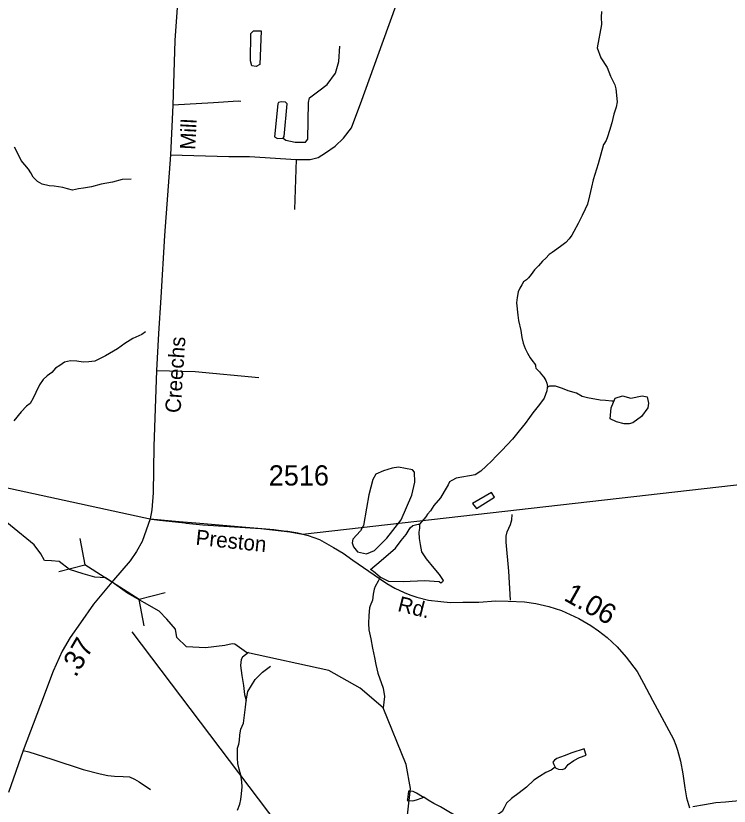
# Model space of a CAD drawing. Extents: x 2082433 to 2279600, y 546599 to 755198.
# Drawn here: x 2218755 to 2223163, y 625167 to 630052 of the extents above; entities that cross this region are included whole.
import ezdxf

# ---------------------------------------------------------------- set-up
doc = ezdxf.new("R2010")
doc.units = 0
for name, color, linetype in [('Exist Boundary Political Fire Districts', 7, 'Continuous'), ('Exist Hydrographic Creek Single Shore', 7, 'Continuous'), ('Exist Hydrographic Misc Water Feature', 7, 'Continuous'), ('Exist Hydrographic Pond Over 1500 Sq Ft', 7, 'Continuous'), ('Exist Hydrographic Pond Under 1500 Sq Ft', 7, 'Continuous'), ('Exist Road Non-System Type 51', 7, 'Continuous'), ('Exist Road Secondary Mileage Hundredths English Label', 7, 'Continuous'), ('Exist Road Secondary Structure Pipe CELL', 7, 'Continuous'), ('Exist Road Secondary Structure Pipe Number Label', 7, 'Continuous'), ('Exist Road Secondary Type 51 Attributed', 7, 'Continuous'), ('Exist Road Secondary Type 51 Label', 7, 'Continuous'), ('Exist Road Secondary Type 51 Number Label', 7, 'Continuous')]:
    doc.layers.add(name, color=color, linetype=linetype)

msp = doc.modelspace()

# ---------------------------------------------------------------- linework, layer by layer
at = {"layer": 'Exist Boundary Political Fire Districts'}
msp.add_lwpolyline([(2214884.8, 627965.6), (2219593.5, 626940.8), (2219626.7, 626936.7), (2219632.8, 626936.2), (2219643.7, 626934.5), (2219798.5, 626917.3), (2219808.6, 626916.2), (2219910.5, 626906.8), (2220269.7, 626883.1), (2220447.5, 626861.9), (2220526.8, 626847.2), (2223987.3, 627242.7)], dxfattribs=at)
at = {"layer": 'Exist Hydrographic Creek Single Shore'}
for points in [[(2222373.1, 630079), (2222370.9, 630043.2), (2222373.5, 629997.4), (2222346.5, 629854.6), (2222368.8, 629793.2), (2222407.9, 629731.7), (2222430.3, 629678.6), (2222455.8, 629626.1), (2222461.9, 629600), (2222470.3, 629520), (2222464.6, 629488.1), (2222450.9, 629443.9), (2222437.3, 629390), (2222423.6, 629343.8), (2222410, 629303.7), (2222402.7, 629281.7), (2222388.3, 629259.5)], [(2220407.3, 629296), (2220422.7, 629282.6), (2220480.5, 629270.1), (2220544, 629270.1), (2220558.4, 629290.3), (2220563.2, 629515.4), (2220569, 629544.3), (2220627.2, 629588.5), (2220678.2, 629627), (2220730.2, 629698.2), (2220751.3, 629770.4), (2220757.6, 629863.7)], [(2219467.3, 629041.7), (2219411.2, 629041.2), (2219353.3, 629024.8), (2219281.6, 629010.5), (2219221.9, 628996), (2219173.7, 628985.8), (2219142.1, 628981.7), (2219105.8, 628975.4), (2219073.9, 628983.1), (2219045.8, 628991), (2218991.8, 628998.3), (2218961.9, 629000.3), (2218917.6, 629011.9), (2218889.7, 629027.9), (2218863.3, 629053.8), (2218847.1, 629081.4), (2218832.9, 629103.4), (2218810.8, 629131.1), (2218788.8, 629157.1), (2218772.6, 629192.8), (2218746.2, 629240.6)], [(2222388.3, 629259.5), (2222386.5, 629255.7), (2222353.5, 629137.4), (2222322.1, 629037.5), (2222312.4, 628993.1), (2222300.6, 628939.3), (2222287.2, 628887.1), (2222272.9, 628857.2), (2222255.4, 628818.8), (2222229.6, 628768.8), (2222202.1, 628718.6), (2222190.4, 628696.4), (2222174.4, 628674.5), (2222152.5, 628650.2), (2222128.7, 628632.3), (2222096.9, 628610), (2222069, 628589.8), (2222051.4, 628575.9), (2222029.5, 628553.6), (2222009.8, 628535.5), (2221984, 628507.4), (2221960, 628481), (2221939.9, 628452.8), (2221922.4, 628432.7), (2221910.3, 628420.8), (2221892.3, 628406.8), (2221880.8, 628388.7), (2221868.9, 628368.6), (2221858.9, 628346.6), (2221853.3, 628310.5), (2221849.2, 628278.3), (2221857.8, 628202.4), (2221861.9, 628168.5), (2221874.7, 628106.6), (2221880.8, 628064.6), (2221889.2, 628028.9), (2221901.5, 627995), (2221917.3, 627967.1), (2221933.9, 627939), (2221949.9, 627915.2), (2221959.8, 627903.5), (2221965.7, 627893.3), (2221966.1, 627887.5), (2221968, 627873.5), (2221990.3, 627851.4), (2222002.4, 627835.8), (2222018.2, 627818), (2222030.7, 627797.9), (2222036.4, 627782), (2222040.7, 627761.9), (2222039.1, 627754)], [(2219555.7, 628098.8), (2219533.8, 628082.7), (2219478, 628058.2), (2219428.4, 628026), (2219382.7, 627993.5), (2219308.8, 627951.1), (2219243.2, 627916.8), (2219207.1, 627912.5), (2219171, 627912.3), (2219131.1, 627918), (2219093.1, 627919.6), (2219055.2, 627911.6), (2219027.3, 627891.5), (2218999.4, 627875), (2218977.7, 627847), (2218948.2, 627826.8), (2218924, 627804.4), (2218902.2, 627770.4), (2218878.6, 627724.1), (2218862.9, 627688.3), (2218843.2, 627656), (2218820.8, 627639.9), (2218787.2, 627603.6), (2218743.7, 627549.4)], [(2222450.1, 627669.8), (2222437.5, 627670.8), (2222399.4, 627674.5), (2222365.3, 627676.4), (2222287.2, 627689.9), (2222255.2, 627699.5), (2222218.9, 627719.2), (2222168.9, 627734.9), (2222132.8, 627748.4), (2222090.6, 627762.5), (2222052.6, 627762.1), (2222039.1, 627754)], [(2222039.1, 627754), (2222037.1, 627734.1), (2222019.4, 627689.7), (2221991.5, 627649.7), (2221950.1, 627597.5), (2221930, 627569.3), (2221902.3, 627533), (2221864.8, 627486.7), (2221823, 627434.6), (2221757.8, 627366.2), (2221723.9, 627329.9), (2221696.1, 627301.7), (2221660.6, 627267.7), (2221628.6, 627237.3), (2221592.7, 627215.1), (2221475, 627194.3), (2221449.2, 627180.4), (2221435, 627172), (2221427.4, 627152.1), (2221401.6, 627111.7), (2221380.1, 627073.6), (2221338, 627025.6), (2221316.5, 626993.2), (2221298.7, 626971.1), (2221288.4, 626955.3), (2221248.9, 626910.9)], [(2221162.9, 625001.3), (2221193.9, 625276.1), (2221167.9, 625424.3), (2221023.9, 625774.8), (2220882, 625895.9), (2220688.9, 626004.7), (2220179.9, 626116.7), (2220109.1, 626168.5), (2220091.6, 626170.7), (2220045.6, 626159.7), (2219927.2, 626146.6), (2219808.9, 626150.9), (2219749.7, 626210.1), (2219740.9, 626260.6), (2219688.3, 626322), (2219640.1, 626372.4), (2219445, 626484.2), (2219349.4, 626551.6), (2219309.9, 626578), (2219243.4, 626582.9), (2219171.1, 626602.6), (2219087.8, 626629), (2219022, 626679.4), (2218976, 626683.8), (2218932.2, 626686), (2218910.3, 626727.6), (2218868, 626783), (2218574.9, 627021.8)], [(2221007.1, 626582.6), (2220994.5, 626556.8), (2220975.3, 626525.3), (2220970, 626507.3), (2220964, 626477.4), (2220958.5, 626440.9), (2220944.3, 626405.3)], [(2220944.3, 626405.3), (2220940.6, 626393.3), (2220935.3, 626345.1), (2220933.7, 626297), (2220935.9, 626256.9), (2220948.2, 626201.1), (2220958.3, 626143.3), (2220970.6, 626085.4), (2220979.4, 626043.5), (2220991.7, 625989.4), (2221024.1, 625896.1), (2221032.5, 625844.1), (2221023.9, 625774.8)]]:
    msp.add_lwpolyline(points, dxfattribs=at)
at = {"layer": 'Exist Hydrographic Misc Water Feature'}
for points in [[(2221576.3, 627037.1), (2221602.3, 627007.2), (2221713.7, 627076), (2221693.6, 627105.8), (2221576.3, 627037.1)], [(2220192.8, 626116), (2220154.9, 626087.7), (2220147.1, 626073.8), (2220143.8, 626035.9), (2220151.8, 625973.8), (2220162.5, 625913.7), (2220169, 625858), (2220179.3, 625820)], [(2220179.3, 625820), (2220180.9, 625830.3), (2220188.5, 625876.2), (2220234, 625950.4), (2220280.2, 625994.6), (2220329.4, 626032.9)], [(2220125.4, 625141.9), (2220139.5, 625180), (2220145.5, 625208.3), (2220148.9, 625244.2), (2220152.8, 625286.2), (2220152.2, 625318.3), (2220144.4, 625358.1), (2220135.8, 625395.8), (2220127.4, 625430), (2220125.6, 625463.9), (2220125.6, 625491.9), (2220125.2, 625526), (2220132.9, 625550), (2220136.6, 625572.1), (2220138.9, 625607.9), (2220146.3, 625642.1), (2220161.9, 625679.9), (2220167.6, 625730.1), (2220175.2, 625778), (2220178.9, 625816.3), (2220179.3, 625820)], [(2222086.9, 625407.2), (2222088.7, 625403.3), (2222093.2, 625401.4), (2222097.1, 625399.6), (2222109.2, 625395.7), (2222131.4, 625393.6), (2222149.4, 625399.8), (2222167.1, 625423.9), (2222202.7, 625450.1), (2222238.6, 625468.2), (2222278.4, 625482.5), (2222265.9, 625520.5), (2222190.4, 625496.2), (2222144.1, 625477.6), (2222098.4, 625461.4), (2222082.8, 625451.2), (2222073.1, 625439.3), (2222078.9, 625425.4), (2222085, 625411.5), (2222086.9, 625407.2)], [(2222086.9, 625407.2), (2222063.1, 625389.3), (2222030.9, 625375.1), (2221991.1, 625350.7), (2221955.7, 625328.4), (2221909.9, 625284.2), (2221864.4, 625249.7), (2221818.3, 625213.7), (2221786.9, 625185.6), (2221772.7, 625157.3), (2221761.1, 625133.1), (2221737.3, 625116.9), (2221697.1, 625102.7), (2221661.2, 625094.7), (2221609.1, 625088.3), (2221565.4, 625083.9), (2221533.5, 625087.6), (2221499.4, 625097.6), (2221465.6, 625111.2), (2221421.3, 625139), (2221378.8, 625162.8), (2221337, 625184.2), (2221302.8, 625203.9), (2221276.5, 625222.1)], [(2221180.4, 625259.3), (2221175, 625209), (2221172.8, 625201.2)], [(2221172.8, 625201.2), (2221209.1, 625199.4), (2221230.8, 625205.4), (2221266.5, 625217.9), (2221276.5, 625222.1)], [(2221276.5, 625222.1), (2221268.7, 625225.7), (2221230.2, 625247.7), (2221210.1, 625257.2), (2221192.7, 625259.1), (2221180.4, 625259.3)]]:
    msp.add_lwpolyline(points, dxfattribs=at)
at = {"layer": 'Exist Hydrographic Pond Over 1500 Sq Ft'}
for points in [[(2220867.2, 626739.7), (2220921.7, 626727.2), (2220970.6, 626746.7), (2221047.4, 626823.6), (2221136.8, 626936.7), (2221201.1, 627088.9), (2221220.6, 627170), (2221217.8, 627231.4), (2221206.7, 627246.8), (2221118.7, 627262.1), (2221079.6, 627255.2), (2221026.5, 627239.8), (2220979, 627218.8), (2220960.8, 627185.3), (2220937.1, 627090.3), (2220921.7, 627007.9), (2220903.6, 626901.8), (2220884, 626869.6), (2220837.9, 626816.6), (2220832.3, 626794.2), (2220840.7, 626770.5)], [(2220964.7, 626617.5), (2220947.2, 626630.8), (2221012.9, 626686), (2221100.9, 626761.4), (2221135.8, 626808.9), (2221166.5, 626845.9), (2221191.6, 626886.4), (2221208.4, 626901.1), (2221241.2, 626910.9), (2221248.9, 626910.9), (2221248.9, 626884.3), (2221245.4, 626859.9), (2221246.8, 626821.5), (2221253.1, 626784.4), (2221262.2, 626738.3), (2221291.5, 626696.4), (2221337.6, 626638.5), (2221371.8, 626598.7), (2221395.6, 626561.7), (2221391.4, 626552.6), (2221380.2, 626544.9), (2221370.4, 626554), (2221280.3, 626559.6), (2221147.6, 626554), (2221058.9, 626555.4), (2221007.1, 626582.6)]]:
    msp.add_lwpolyline(points, close=True, dxfattribs=at)
at = {"layer": 'Exist Hydrographic Pond Under 1500 Sq Ft'}
for points in [[(2220208.2, 629942.6), (2220223.6, 629959.9), (2220271.7, 629959.9), (2220262.1, 629752.1), (2220240.9, 629738.6), (2220214, 629742.5), (2220204.3, 629773.3)], [(2220378.5, 629516.4), (2220373.7, 629507.7), (2220354.4, 629304.7), (2220372.7, 629293.1), (2220407.3, 629296), (2220412.2, 629306.6), (2220431.4, 629507.7), (2220420.8, 629518.3), (2220394.8, 629520.2)], [(2222427.5, 627561.1), (2222433.1, 627628.1), (2222458.2, 627689.6), (2222502.9, 627703.5), (2222556, 627689.6), (2222625.8, 627703.5), (2222656.5, 627697.9), (2222664.9, 627658.8), (2222659.3, 627628.1), (2222620.2, 627575), (2222567.1, 627535.9), (2222544.8, 627530.3), (2222514.1, 627530.3), (2222466.6, 627541.5)]]:
    msp.add_lwpolyline(points, close=True, dxfattribs=at)
at = {"layer": 'Exist Road Non-System Type 51'}
for p, q in [((2220199.7, 629181.8), (2220486.9, 629163.2)), ((2220486.9, 629163.2), (2220477.6, 628854.7))]:
    msp.add_line(p, q, dxfattribs=at)
for points in [[(2220486.9, 629163.2), (2220573.3, 629163.2), (2220623.8, 629176.4), (2220669, 629205.7), (2220727.5, 629245.6), (2220780.7, 629296.1), (2220828.5, 629359.9), (2220893.7, 629530.1), (2221018.6, 629878.4), (2221200.7, 630380.9)], [(2220144.8, 629521.8), (2220127.9, 629524.7), (2219976.4, 629514.1), (2219726.1, 629499)], [(2219710.7, 629193.1), (2220072.1, 629181.8), (2220199.7, 629181.8)], [(2219624.1, 627859.5), (2219862.8, 627852.8), (2220256.6, 627817)], [(2221811.3, 626440.8), (2221801.4, 626619.7), (2221784.4, 626798.7), (2221784.9, 626835.4), (2221792, 626863.1), (2221811.7, 626908.7), (2221820.7, 626937.4), (2221822.5, 626970.5)], [(2218800.2, 625511.9), (2218836, 625503), (2218977.4, 625458.3), (2219170.7, 625393.8), (2219276.3, 625367), (2219324.6, 625356.2), (2219365.8, 625352.7), (2219417.7, 625350.9), (2219457, 625347.3), (2219487.5, 625334.8), (2219517.9, 625316.9), (2219587.7, 625270.3)], [(2222937.4, 625164.8), (2223009.9, 625176.4), (2223080.6, 625188.9), (2223140.5, 625193.4), (2223245.2, 625205), (2223392.4, 625219.3)]]:
    msp.add_lwpolyline(points, dxfattribs=at)
at = {"layer": 'Exist Road Secondary Structure Pipe CELL'}
for p, q in [((2219150.6, 626821.8), (2219182.2, 626658.3)), ((2219020.6, 626617.9), (2219182.2, 626658.3)), ((2219516.7, 626445), (2219182.2, 626658.3)), ((2219678.3, 626485.4), (2219516.7, 626445)), ((2219548.3, 626281.4), (2219516.7, 626445))]:
    msp.add_line(p, q, dxfattribs=at)
at = {"layer": 'Exist Road Secondary Structure Pipe Number Label'}
msp.add_line((2219472.1, 626245.1), (2221424.5, 623663), dxfattribs=at)
at = {"layer": 'Exist Road Secondary Type 51 Attributed'}
for points in [[(2219911.2, 633091.9), (2219867.6, 632353.8), (2219840.6, 631576.4), (2219819.5, 631220.4), (2219772.3, 630394.8), (2219736.7, 629899.3), (2219726.1, 629499), (2219710.7, 629193.1), (2219674.2, 628694.7), (2219652, 628310.8), (2219635.7, 628087.5), (2219624.1, 627859.5), (2219607.8, 627390.9), (2219603.5, 627104.2), (2219594.8, 626998.4), (2219585.7, 626942.6)], [(2219585.7, 626942.6), (2219536.6, 626802.1), (2219500, 626740.5), (2219462.5, 626682.8), (2219359.5, 626563.5), (2219234.5, 626415.3), (2219155.5, 626299.4), (2219091.1, 626209.9), (2219040.9, 626125.8), (2218985.5, 626000.5), (2218908.5, 625792.9), (2218800.2, 625511.9), (2218709.9, 625250.7)], [(2219585.7, 626942.6), (2219764.6, 626927.2), (2219891.6, 626916.6), (2220201.9, 626888.7), (2220350.1, 626877.1), (2220422.8, 626867.5), (2220435.8, 626867.5), (2220498.3, 626856), (2220561.8, 626840.6), (2220631.6, 626814.9), (2220717.2, 626765.5), (2220777.8, 626730.9), (2220837.9, 626688.1), (2221002.7, 626574.9), (2221046.7, 626542.8), (2221097, 626513.5), (2221154.3, 626488.3), (2221189.2, 626473.7), (2221233.2, 626459.7), (2221305.1, 626440.8), (2221382, 626431.1), (2221439.2, 626425.5), (2221518.1, 626427.6), (2221615.9, 626427.6), (2221720, 626435.2), (2221797.5, 626433.8), (2221897.4, 626430.4), (2221968.6, 626420.6), (2222047.5, 626401.7), (2222125.8, 626376.6), (2222234.4, 626326.3), (2222307.7, 626283.7), (2222355.9, 626250.9), (2222409, 626209.7), (2222470.1, 626151), (2222527.3, 626088.1), (2222593.7, 625998.7), (2222633.5, 625926.8), (2222689, 625822), (2222818.6, 625581.8), (2222832.5, 625544.1), (2222843.7, 625513.4), (2222862.2, 625444.9), (2222876.9, 625366), (2222888.8, 625280.8), (2222898.9, 625219.3), (2222917.7, 625155.8)]]:
    msp.add_lwpolyline(points, dxfattribs=at)

# ---------------------------------------------------------------- texts
at = {"layer": 'Exist Road Secondary Mileage Hundredths English Label'}
for s, rotation, p in [('1.06', 330.6187, (2222135, 626443.3)), ('.37', 59.7577, (2219125.3, 625958.4))]:
    msp.add_text(s, height=125, rotation=rotation, dxfattribs=at).set_placement(p)
at = {"layer": 'Exist Road Secondary Type 51 Label'}
for s, rotation, p in [('Mill', 87.0192, (2219863.3, 629222.2)), ('Creechs', 86.1601, (2219772.1, 627594.5)), ('Preston', 354.0212, (2219863.1, 626782.6)), ('Rd.', 346.1029, (2221109.2, 626374))]:
    msp.add_text(s, height=95, rotation=rotation, dxfattribs=at).set_placement(p)
at = {"layer": 'Exist Road Secondary Type 51 Number Label'}
msp.add_text('2516', height=125, dxfattribs=at).set_placement((2220318.2, 627148.9))

doc.saveas('drawing.dxf')
